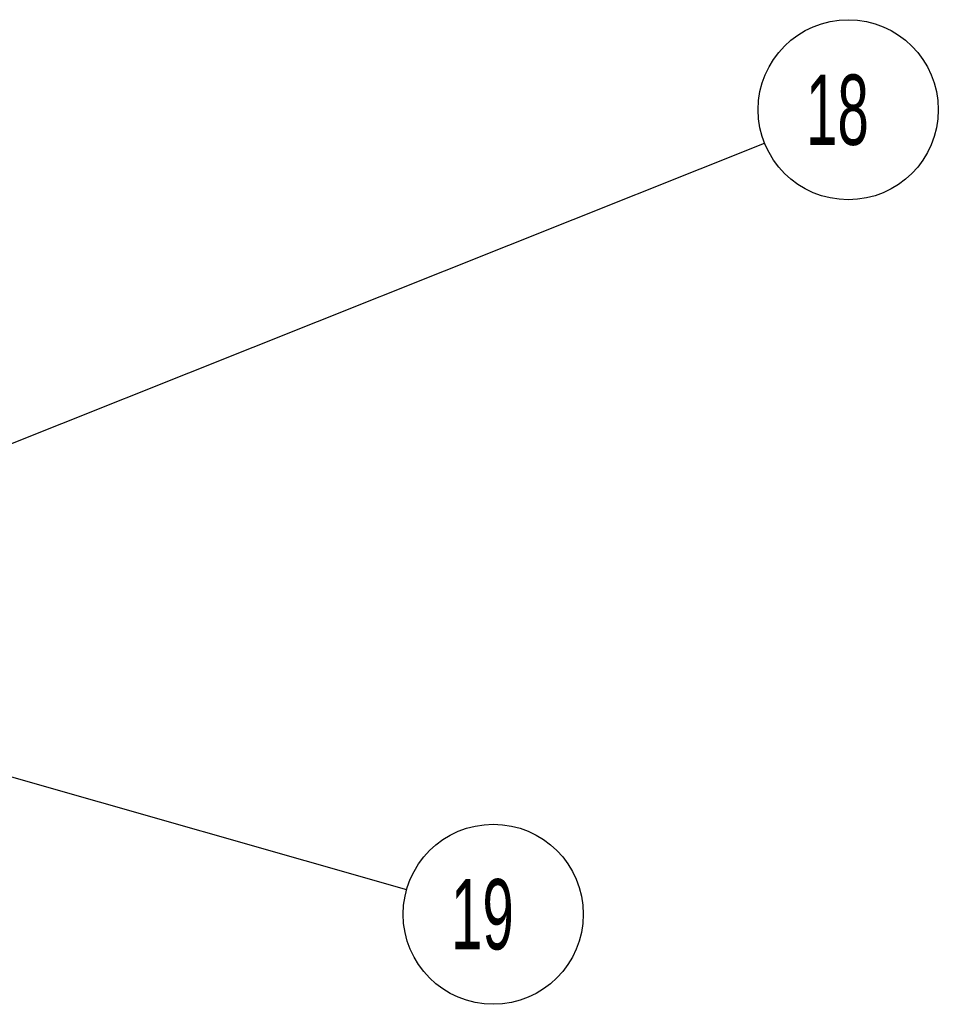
# Model space of a CAD drawing. Header units: millimetres. Extents: x 6 to 414, y 7 to 290.
# Tile 294 of 341: x 216 to 249, y 133 to 168. Entities that reach past the tile are written whole.
import ezdxf

# ---------------------------------------------------------------- set-up
doc = ezdxf.new("R2010")
doc.units = ezdxf.units.MM
doc.header["$LTSCALE"] = 23.1
doc.layers.get('0').update_dxf_attribs({"linetype": 'CONTINUOUS'})
doc.styles.get("Standard").update_dxf_attribs({"font": 'txt', "width": 0.6})
doc.dimstyles.get("Standard").update_dxf_attribs({"dimtxt": 2.5, "dimasz": 1.8, "dimexe": 0.05, "dimexo": 0.0625, "dimtad": 1, "dimzin": 0, "dimdsep": 46, "dimtxsty": 'Standard', "dimblk": '_FILLED', "dimblk1": '_FILLED', "dimblk2": '_FILLED', "dimcen": 0.09, "dimadec": 0, "dimazin": 0, "dimtol": 1, "dimtp": 0.01, "dimtm": 0.01, "dimtfac": 1, "dimtofl": 0, "dimtmove": 0, "dimatfit": 3, "dimldrblk": '_FILLED', "dimfxl": 0, "dimtolj": 1, "dimtzin": 0, "dimarcsym": 0})

# ---------------------------------------------------------------- blocks, each defined once
blk = doc.blocks.new('_FILLED')
at = {"color": 0, "linetype": 'ByBlock'}
blk.add_solid([(0, 0), (-1, 0.222), (-1, -0.222)], dxfattribs=at)
blk = doc.blocks.new('BALLOON_BL15', base_point=(245.712, 164.936))
at = {"color": 2, "linetype": 'Continuous'}
blk.add_circle((245.712, 164.936), 3.203, dxfattribs=at)
at = {"color": 2, "linetype": 'Continuous', "insert": (244.212, 166.186), "char_height": 2.5, "width": 3, "attachment_point": 1, "line_spacing_factor": 0.9}
blk.add_mtext('18', dxfattribs=at)
blk = doc.blocks.new('BALLOON_BL16', base_point=(233.089, 136.321))
at = {"color": 2, "linetype": 'Continuous'}
blk.add_circle((233.089, 136.321), 3.203, dxfattribs=at)
at = {"color": 2, "linetype": 'Continuous', "insert": (231.589, 137.571), "char_height": 2.5, "width": 3, "attachment_point": 1, "line_spacing_factor": 0.9}
blk.add_mtext('19', dxfattribs=at)

msp = doc.modelspace()

# ---------------------------------------------------------------- block references
at = {"color": 2, "linetype": 'Continuous'}
for name, p in [('BALLOON_BL15', (245.712, 164.936)), ('BALLOON_BL16', (233.089, 136.321))]:
    msp.add_blockref(name, p, dxfattribs=at)

# ---------------------------------------------------------------- leaders
for points in [[(204.628, 148.539), (242.737, 163.749)], [(213.09, 142.025), (230.009, 137.199)]]:
    msp.add_leader(points, dimstyle='Standard', override={"dimtad": 0}, dxfattribs=at)

doc.saveas('drawing.dxf')
